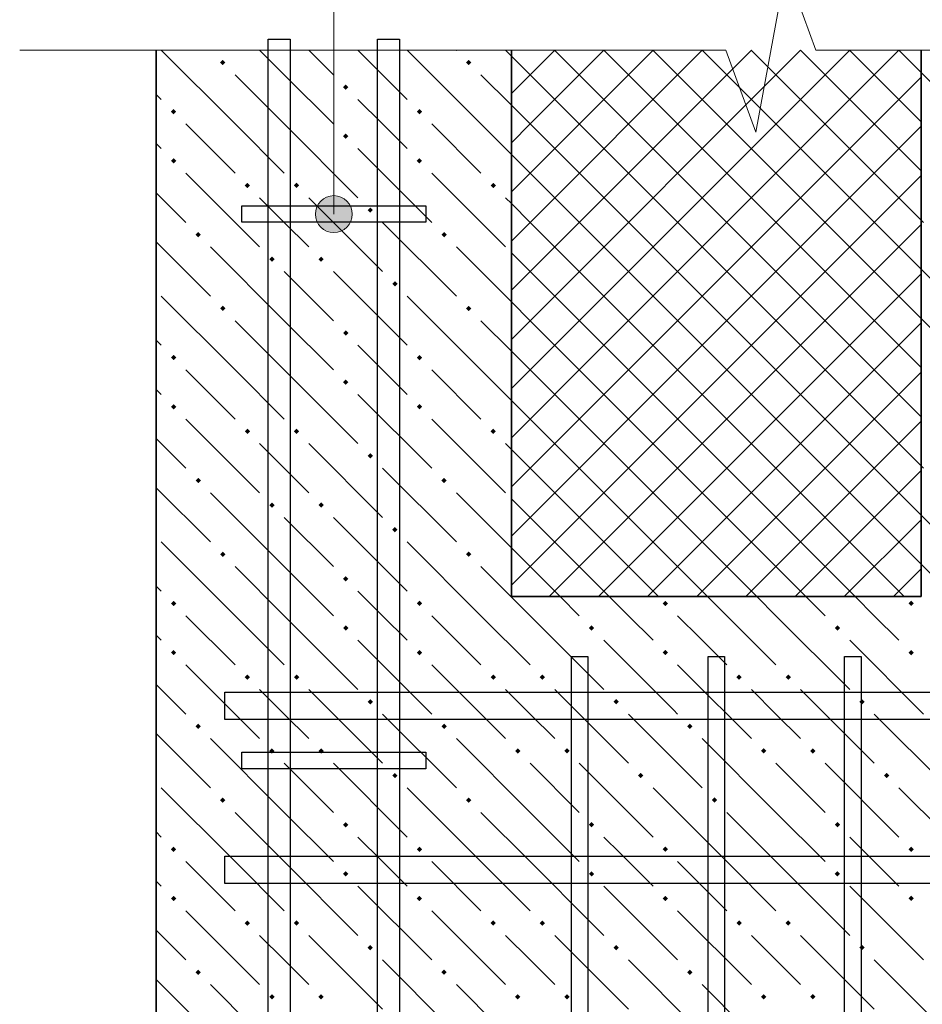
# Model space of a CAD drawing. Header units: millimetres. Extents: x 40580 to 1930067, y -240640 to 81020.
# Tile 442 of 656: x 1124252 to 1126455, y -186397 to -183994. Entities that reach past the tile are written whole.
import ezdxf

# ---------------------------------------------------------------- set-up
doc = ezdxf.new("R2010")
doc.units = ezdxf.units.MM
for name, color, linetype, lineweight in [('ЖБ Перекрытие верхний уровень', 7, 'Continuous', 35), ('Позиционная метка номер позиции', 7, 'Continuous', 13), ('Примечания', 7, 'Continuous', 13), ('Ребро вкладыша арматура S1', 52, 'Continuous', 25), ('Ребро вкладыша арматура поперечная AW', 52, 'Continuous', 25)]:
    doc.layers.add(name, color=color, linetype=linetype, lineweight=lineweight)
doc.layers.add('Стилевая поверхн.', color=7, linetype='Continuous')

msp = doc.modelspace()

# ---------------------------------------------------------------- hatches: boundary and pattern name
at = {"layer": 'ЖБ Перекрытие верхний уровень', "linetype": 'Continuous', "lineweight": -3, "transparency": 33554687}
for points in [[(1124740.9, -184098.3), (1124747.4, -184091.8), (1124753.9, -184098.3), (1124747.4, -184104.8)], [(1125340.9, -184098.3), (1125347.4, -184091.8), (1125353.9, -184098.3), (1125347.4, -184104.8)], [(1125040.9, -184158.3), (1125047.4, -184151.8), (1125053.9, -184158.3), (1125047.4, -184164.8)], [(1124620.9, -184218.3), (1124627.4, -184211.8), (1124633.9, -184218.3), (1124627.4, -184224.8)], [(1125220.9, -184218.3), (1125227.4, -184211.8), (1125233.9, -184218.3), (1125227.4, -184224.8)], [(1125040.9, -184278.3), (1125047.4, -184271.8), (1125053.9, -184278.3), (1125047.4, -184284.8)], [(1124620.9, -184338.3), (1124627.4, -184331.8), (1124633.9, -184338.3), (1124627.4, -184344.8)], [(1125220.9, -184338.3), (1125227.4, -184331.8), (1125233.9, -184338.3), (1125227.4, -184344.8)], [(1124800.9, -184398.3), (1124807.4, -184391.8), (1124813.9, -184398.3), (1124807.4, -184404.8)], [(1124920.9, -184398.3), (1124927.4, -184391.8), (1124933.9, -184398.3), (1124927.4, -184404.8)], [(1125400.9, -184398.3), (1125407.4, -184391.8), (1125413.9, -184398.3), (1125407.4, -184404.8)], [(1125100.9, -184458.3), (1125107.4, -184451.8), (1125113.9, -184458.3), (1125107.4, -184464.8)], [(1124680.9, -184518.3), (1124687.4, -184511.8), (1124693.9, -184518.3), (1124687.4, -184524.8)], [(1125280.9, -184518.3), (1125287.4, -184511.8), (1125293.9, -184518.3), (1125287.4, -184524.8)], [(1124860.9, -184578.3), (1124867.4, -184571.8), (1124873.9, -184578.3), (1124867.4, -184584.8)], [(1124980.9, -184578.3), (1124987.4, -184571.8), (1124993.9, -184578.3), (1124987.4, -184584.8)], [(1125160.9, -184638.3), (1125167.4, -184631.8), (1125173.9, -184638.3), (1125167.4, -184644.8)], [(1124740.9, -184698.3), (1124747.4, -184691.8), (1124753.9, -184698.3), (1124747.4, -184704.8)], [(1125340.9, -184698.3), (1125347.4, -184691.8), (1125353.9, -184698.3), (1125347.4, -184704.8)], [(1125040.9, -184758.3), (1125047.4, -184751.8), (1125053.9, -184758.3), (1125047.4, -184764.8)], [(1124620.9, -184818.3), (1124627.4, -184811.8), (1124633.9, -184818.3), (1124627.4, -184824.8)], [(1125220.9, -184818.3), (1125227.4, -184811.8), (1125233.9, -184818.3), (1125227.4, -184824.8)], [(1125040.9, -184878.3), (1125047.4, -184871.8), (1125053.9, -184878.3), (1125047.4, -184884.8)], [(1124620.9, -184938.3), (1124627.4, -184931.8), (1124633.9, -184938.3), (1124627.4, -184944.8)], [(1125220.9, -184938.3), (1125227.4, -184931.8), (1125233.9, -184938.3), (1125227.4, -184944.8)], [(1124800.9, -184998.3), (1124807.4, -184991.8), (1124813.9, -184998.3), (1124807.4, -185004.8)], [(1124920.9, -184998.3), (1124927.4, -184991.8), (1124933.9, -184998.3), (1124927.4, -185004.8)], [(1125400.9, -184998.3), (1125407.4, -184991.8), (1125413.9, -184998.3), (1125407.4, -185004.8)], [(1125100.9, -185058.3), (1125107.4, -185051.8), (1125113.9, -185058.3), (1125107.4, -185064.8)], [(1124680.9, -185118.3), (1124687.4, -185111.8), (1124693.9, -185118.3), (1124687.4, -185124.8)], [(1125280.9, -185118.3), (1125287.4, -185111.8), (1125293.9, -185118.3), (1125287.4, -185124.8)], [(1124860.9, -185178.3), (1124867.4, -185171.8), (1124873.9, -185178.3), (1124867.4, -185184.8)], [(1124980.9, -185178.3), (1124987.4, -185171.8), (1124993.9, -185178.3), (1124987.4, -185184.8)], [(1125160.9, -185238.3), (1125167.4, -185231.8), (1125173.9, -185238.3), (1125167.4, -185244.8)], [(1124740.9, -185298.3), (1124747.4, -185291.8), (1124753.9, -185298.3), (1124747.4, -185304.8)], [(1125340.9, -185298.3), (1125347.4, -185291.8), (1125353.9, -185298.3), (1125347.4, -185304.8)], [(1125040.9, -185358.3), (1125047.4, -185351.8), (1125053.9, -185358.3), (1125047.4, -185364.8)], [(1124620.9, -185418.3), (1124627.4, -185411.8), (1124633.9, -185418.3), (1124627.4, -185424.8)], [(1125220.9, -185418.3), (1125227.4, -185411.8), (1125233.9, -185418.3), (1125227.4, -185424.8)], [(1125820.9, -185418.3), (1125827.4, -185411.8), (1125833.9, -185418.3), (1125827.4, -185424.8)], [(1126420.9, -185418.3), (1126427.4, -185411.8), (1126433.9, -185418.3), (1126427.4, -185424.8)], [(1125040.9, -185478.3), (1125047.4, -185471.8), (1125053.9, -185478.3), (1125047.4, -185484.8)], [(1125640.9, -185478.3), (1125647.4, -185471.8), (1125653.9, -185478.3), (1125647.4, -185484.8)], [(1126240.9, -185478.3), (1126247.4, -185471.8), (1126253.9, -185478.3), (1126247.4, -185484.8)], [(1124620.9, -185538.3), (1124627.4, -185531.8), (1124633.9, -185538.3), (1124627.4, -185544.8)], [(1125220.9, -185538.3), (1125227.4, -185531.8), (1125233.9, -185538.3), (1125227.4, -185544.8)], [(1125820.9, -185538.3), (1125827.4, -185531.8), (1125833.9, -185538.3), (1125827.4, -185544.8)], [(1126420.9, -185538.3), (1126427.4, -185531.8), (1126433.9, -185538.3), (1126427.4, -185544.8)], [(1124800.9, -185598.3), (1124807.4, -185591.8), (1124813.9, -185598.3), (1124807.4, -185604.8)], [(1124920.9, -185598.3), (1124927.4, -185591.8), (1124933.9, -185598.3), (1124927.4, -185604.8)], [(1125400.9, -185598.3), (1125407.4, -185591.8), (1125413.9, -185598.3), (1125407.4, -185604.8)], [(1125520.9, -185598.3), (1125527.4, -185591.8), (1125533.9, -185598.3), (1125527.4, -185604.8)], [(1126000.9, -185598.3), (1126007.4, -185591.8), (1126013.9, -185598.3), (1126007.4, -185604.8)], [(1126120.9, -185598.3), (1126127.4, -185591.8), (1126133.9, -185598.3), (1126127.4, -185604.8)], [(1125100.9, -185658.3), (1125107.4, -185651.8), (1125113.9, -185658.3), (1125107.4, -185664.8)], [(1125700.9, -185658.3), (1125707.4, -185651.8), (1125713.9, -185658.3), (1125707.4, -185664.8)], [(1126300.9, -185658.3), (1126307.4, -185651.8), (1126313.9, -185658.3), (1126307.4, -185664.8)], [(1124680.9, -185718.3), (1124687.4, -185711.8), (1124693.9, -185718.3), (1124687.4, -185724.8)], [(1125280.9, -185718.3), (1125287.4, -185711.8), (1125293.9, -185718.3), (1125287.4, -185724.8)], [(1125880.9, -185718.3), (1125887.4, -185711.8), (1125893.9, -185718.3), (1125887.4, -185724.8)], [(1124860.9, -185778.3), (1124867.4, -185771.8), (1124873.9, -185778.3), (1124867.4, -185784.8)], [(1124980.9, -185778.3), (1124987.4, -185771.8), (1124993.9, -185778.3), (1124987.4, -185784.8)], [(1125460.9, -185778.3), (1125467.4, -185771.8), (1125473.9, -185778.3), (1125467.4, -185784.8)], [(1125580.9, -185778.3), (1125587.4, -185771.8), (1125593.9, -185778.3), (1125587.4, -185784.8)], [(1126060.9, -185778.3), (1126067.4, -185771.8), (1126073.9, -185778.3), (1126067.4, -185784.8)], [(1126180.9, -185778.3), (1126187.4, -185771.8), (1126193.9, -185778.3), (1126187.4, -185784.8)], [(1125160.9, -185838.3), (1125167.4, -185831.8), (1125173.9, -185838.3), (1125167.4, -185844.8)], [(1125760.9, -185838.3), (1125767.4, -185831.8), (1125773.9, -185838.3), (1125767.4, -185844.8)], [(1126360.9, -185838.3), (1126367.4, -185831.8), (1126373.9, -185838.3), (1126367.4, -185844.8)], [(1124740.9, -185898.3), (1124747.4, -185891.8), (1124753.9, -185898.3), (1124747.4, -185904.8)], [(1125340.9, -185898.3), (1125347.4, -185891.8), (1125353.9, -185898.3), (1125347.4, -185904.8)], [(1125940.9, -185898.3), (1125947.4, -185891.8), (1125953.9, -185898.3), (1125947.4, -185904.8)], [(1125040.9, -185958.3), (1125047.4, -185951.8), (1125053.9, -185958.3), (1125047.4, -185964.8)], [(1125640.9, -185958.3), (1125647.4, -185951.8), (1125653.9, -185958.3), (1125647.4, -185964.8)], [(1126240.9, -185958.3), (1126247.4, -185951.8), (1126253.9, -185958.3), (1126247.4, -185964.8)], [(1124620.9, -186018.3), (1124627.4, -186011.8), (1124633.9, -186018.3), (1124627.4, -186024.8)], [(1125220.9, -186018.3), (1125227.4, -186011.8), (1125233.9, -186018.3), (1125227.4, -186024.8)], [(1125820.9, -186018.3), (1125827.4, -186011.8), (1125833.9, -186018.3), (1125827.4, -186024.8)], [(1126420.9, -186018.3), (1126427.4, -186011.8), (1126433.9, -186018.3), (1126427.4, -186024.8)], [(1125040.9, -186078.3), (1125047.4, -186071.8), (1125053.9, -186078.3), (1125047.4, -186084.8)], [(1125640.9, -186078.3), (1125647.4, -186071.8), (1125653.9, -186078.3), (1125647.4, -186084.8)], [(1126240.9, -186078.3), (1126247.4, -186071.8), (1126253.9, -186078.3), (1126247.4, -186084.8)], [(1124620.9, -186138.3), (1124627.4, -186131.8), (1124633.9, -186138.3), (1124627.4, -186144.8)], [(1125220.9, -186138.3), (1125227.4, -186131.8), (1125233.9, -186138.3), (1125227.4, -186144.8)], [(1125820.9, -186138.3), (1125827.4, -186131.8), (1125833.9, -186138.3), (1125827.4, -186144.8)], [(1126420.9, -186138.3), (1126427.4, -186131.8), (1126433.9, -186138.3), (1126427.4, -186144.8)], [(1124800.9, -186198.3), (1124807.4, -186191.8), (1124813.9, -186198.3), (1124807.4, -186204.8)], [(1124920.9, -186198.3), (1124927.4, -186191.8), (1124933.9, -186198.3), (1124927.4, -186204.8)], [(1125400.9, -186198.3), (1125407.4, -186191.8), (1125413.9, -186198.3), (1125407.4, -186204.8)], [(1125520.9, -186198.3), (1125527.4, -186191.8), (1125533.9, -186198.3), (1125527.4, -186204.8)], [(1126000.9, -186198.3), (1126007.4, -186191.8), (1126013.9, -186198.3), (1126007.4, -186204.8)], [(1126120.9, -186198.3), (1126127.4, -186191.8), (1126133.9, -186198.3), (1126127.4, -186204.8)], [(1125100.9, -186258.3), (1125107.4, -186251.8), (1125113.9, -186258.3), (1125107.4, -186264.8)], [(1125700.9, -186258.3), (1125707.4, -186251.8), (1125713.9, -186258.3), (1125707.4, -186264.8)], [(1126300.9, -186258.3), (1126307.4, -186251.8), (1126313.9, -186258.3), (1126307.4, -186264.8)], [(1124680.9, -186318.3), (1124687.4, -186311.8), (1124693.9, -186318.3), (1124687.4, -186324.8)], [(1125280.9, -186318.3), (1125287.4, -186311.8), (1125293.9, -186318.3), (1125287.4, -186324.8)], [(1125880.9, -186318.3), (1125887.4, -186311.8), (1125893.9, -186318.3), (1125887.4, -186324.8)], [(1124860.9, -186378.3), (1124867.4, -186371.8), (1124873.9, -186378.3), (1124867.4, -186384.8)], [(1124980.9, -186378.3), (1124987.4, -186371.8), (1124993.9, -186378.3), (1124987.4, -186384.8)], [(1125460.9, -186378.3), (1125467.4, -186371.8), (1125473.9, -186378.3), (1125467.4, -186384.8)], [(1126060.9, -186378.3), (1126067.4, -186371.8), (1126073.9, -186378.3), (1126067.4, -186384.8)], [(1126180.9, -186378.3), (1126187.4, -186371.8), (1126193.9, -186378.3), (1126187.4, -186384.8)]]:
    msp.add_hatch(color=7, dxfattribs=at).paths.add_polyline_path(points, flags=16)
h = msp.add_hatch(color=7, dxfattribs=at)
h.paths.add_polyline_path([(1125587.8, -186372.2), (1125580.9, -186378.3), (1125587.4, -186371.8)], flags=16)
h.paths.add_polyline_path([(1125587.8, -186372.2), (1125584.2, -186381.7), (1125587.4, -186384.8), (1125593.9, -186378.3)])
h.paths.add_polyline_path([(1125587.8, -186372.2), (1125584.2, -186381.7), (1125580.9, -186378.3)], flags=16)
at = {"layer": 'Позиционная метка номер позиции', "linetype": 'Continuous', "lineweight": 13, "transparency": 33554687}
for points in [[(1124979.7, -184445.7), (1125057.1, -184445.7), (1125040.9, -184429.5)], [(1124979.7, -184445.7), (1125040.9, -184429.5), (1124995.9, -184429.5)], [(1124995.9, -184429.5), (1125040.9, -184429.5), (1125018.4, -184423.2)], [(1124973.4, -184468.2), (1125063.4, -184468.2), (1125057.1, -184445.7)], [(1124973.4, -184468.2), (1125057.1, -184445.7), (1124979.7, -184445.7)], [(1124979.7, -184490.7), (1125063.4, -184468.2), (1124973.4, -184468.2)], [(1124979.7, -184490.7), (1125057.1, -184490.7), (1125063.4, -184468.2)], [(1124995.9, -184506.9), (1125057.1, -184490.7), (1124979.7, -184490.7)], [(1124995.9, -184506.9), (1125040.9, -184506.9), (1125057.1, -184490.7)], [(1125040.9, -184506.9), (1124995.9, -184506.9), (1125018.4, -184513.2)]]:
    msp.add_hatch(color=7, dxfattribs=at).paths.add_polyline_path(points)

# ---------------------------------------------------------------- linework, layer by layer
at = {"layer": 'ЖБ Перекрытие верхний уровень', "transparency": 33554687}
for p, q in [((1124585.1, -184068.2), (1124585.1, -192068.2)), ((1125451.8, -185401.6), (1125451.8, -184068.2)), ((1126451.8, -184068.2), (1126451.8, -185401.6)), ((1126451.8, -185401.6), (1125451.8, -185401.6))]:
    msp.add_line(p, q, dxfattribs=at)
at = {"layer": 'ЖБ Перекрытие верхний уровень', "color": 9, "linetype": 'Continuous', "lineweight": -3, "true_color": 0xc7c7c7, "transparency": 33554687}
for p, q in [((1124777.4, -184248.3), (1124597.4, -184068.3)), ((1124717.3, -184068.2), (1124717.4, -184068.3)), ((1124897.4, -184128.3), (1124837.3, -184068.2)), ((1124957.3, -184068.2), (1125017.4, -184128.3)), ((1125077.3, -184068.2), (1125197.4, -184188.3)), ((1125377.4, -184248.3), (1125197.4, -184068.3)), ((1125317.3, -184068.2), (1125317.4, -184068.3)), ((1125451.8, -184082.7), (1125437.3, -184068.2)), ((1126577.4, -184248.3), (1126451.8, -184122.7)), ((1124777.4, -184128.3), (1124897.4, -184248.3)), ((1124897.4, -184128.3), (1125017.4, -184248.3)), ((1125377.4, -184128.3), (1125451.8, -184202.7)), ((1124585.1, -184176), (1124597.4, -184188.3)), ((1125137.4, -184248.3), (1125077.4, -184188.3)), ((1124657.4, -184248.3), (1124777.4, -184368.3)), ((1124777.4, -184248.3), (1124897.4, -184368.3)), ((1124897.4, -184248.3), (1125077.4, -184428.3)), ((1125197.4, -184308.3), (1125137.4, -184248.3)), ((1125257.4, -184248.3), (1125377.4, -184368.3)), ((1125377.4, -184248.3), (1125451.8, -184322.7)), ((1124597.4, -184308.3), (1124585.1, -184296)), ((1125077.4, -184308.3), (1125257.4, -184488.3)), ((1124657.4, -184368.3), (1124837.4, -184548.3)), ((1125257.4, -184368.3), (1125437.4, -184548.3)), ((1124585.1, -184416), (1124657.4, -184488.3)), ((1124897.4, -184488.3), (1124837.4, -184428.3)), ((1124957.4, -184428.3), (1125137.4, -184608.3)), ((1125451.8, -184442.7), (1125437.4, -184428.3)), ((1126451.8, -184482.7), (1126457.4, -184488.3)), ((1124957.4, -184548.3), (1124897.4, -184488.3)), ((1125137.4, -184488.3), (1125317.4, -184668.3)), ((1124585.1, -184536), (1124717.4, -184668.3)), ((1124897.4, -184728.3), (1124717.4, -184548.3)), ((1125451.8, -184682.7), (1125317.4, -184548.3)), ((1126451.8, -184602.7), (1126517.4, -184668.3)), ((1124897.4, -184608.3), (1125017.4, -184728.3)), ((1125017.4, -184608.3), (1125197.4, -184788.3)), ((1124777.4, -184848.3), (1124597.4, -184668.3)), ((1125377.4, -184848.3), (1125197.4, -184668.3)), ((1126577.4, -184848.3), (1126451.8, -184722.7)), ((1124777.4, -184728.3), (1124897.4, -184848.3)), ((1124897.4, -184728.3), (1125017.4, -184848.3)), ((1125377.4, -184728.3), (1125451.8, -184802.7)), ((1124585.1, -184776), (1124597.4, -184788.3)), ((1125137.4, -184848.3), (1125077.4, -184788.3)), ((1124657.4, -184848.3), (1124777.4, -184968.3)), ((1124777.4, -184848.3), (1124897.4, -184968.3)), ((1124897.4, -184848.3), (1125077.4, -185028.3)), ((1125197.4, -184908.3), (1125137.4, -184848.3)), ((1125257.4, -184848.3), (1125377.4, -184968.3)), ((1125377.4, -184848.3), (1125451.8, -184922.7)), ((1124597.4, -184908.3), (1124585.1, -184896)), ((1125077.4, -184908.3), (1125257.4, -185088.3)), ((1124657.4, -184968.3), (1124837.4, -185148.3)), ((1125257.4, -184968.3), (1125437.4, -185148.3)), ((1124585.1, -185016), (1124657.4, -185088.3)), ((1124897.4, -185088.3), (1124837.4, -185028.3)), ((1124957.4, -185028.3), (1125137.4, -185208.3)), ((1125451.8, -185042.7), (1125437.4, -185028.3)), ((1126451.8, -185082.7), (1126457.4, -185088.3)), ((1124957.4, -185148.3), (1124897.4, -185088.3)), ((1125137.4, -185088.3), (1125317.4, -185268.3)), ((1124585.1, -185136), (1124717.4, -185268.3)), ((1124897.4, -185328.3), (1124717.4, -185148.3)), ((1125451.8, -185282.7), (1125317.4, -185148.3)), ((1126451.8, -185202.7), (1126517.4, -185268.3)), ((1124897.4, -185208.3), (1125017.4, -185328.3)), ((1125017.4, -185208.3), (1125197.4, -185388.3)), ((1124777.4, -185448.3), (1124597.4, -185268.3)), ((1125377.4, -185448.3), (1125197.4, -185268.3)), ((1126577.4, -185448.3), (1126451.8, -185322.7)), ((1124777.4, -185328.3), (1124897.4, -185448.3)), ((1124897.4, -185328.3), (1125017.4, -185448.3)), ((1125377.4, -185328.3), (1125497.4, -185448.3)), ((1124585.1, -185376), (1124597.4, -185388.3)), ((1125137.4, -185448.3), (1125077.4, -185388.3)), ((1125570.6, -185401.6), (1125617.4, -185448.3)), ((1125737.4, -185448.3), (1125690.6, -185401.6)), ((1126050.6, -185401.6), (1126097.4, -185448.3)), ((1126170.6, -185401.6), (1126217.4, -185448.3)), ((1126337.4, -185448.3), (1126290.6, -185401.6)), ((1124657.4, -185448.3), (1124777.4, -185568.3)), ((1124777.4, -185448.3), (1124897.4, -185568.3)), ((1124897.4, -185448.3), (1125077.4, -185628.3)), ((1125197.4, -185508.3), (1125137.4, -185448.3)), ((1125257.4, -185448.3), (1125377.4, -185568.3)), ((1125377.4, -185448.3), (1125497.4, -185568.3)), ((1125497.4, -185448.3), (1125677.4, -185628.3)), ((1125797.4, -185508.3), (1125737.4, -185448.3)), ((1125977.4, -185448.3), (1126097.4, -185568.3)), ((1126097.4, -185448.3), (1126277.4, -185628.3)), ((1126397.4, -185508.3), (1126337.4, -185448.3)), ((1124597.4, -185508.3), (1124585.1, -185496)), ((1125077.4, -185508.3), (1125257.4, -185688.3)), ((1126277.4, -185508.3), (1126457.4, -185688.3)), ((1124657.4, -185568.3), (1124837.4, -185748.3)), ((1125257.4, -185568.3), (1125437.4, -185748.3)), ((1124585.1, -185616), (1124657.4, -185688.3)), ((1124897.4, -185688.3), (1124837.4, -185628.3)), ((1124957.4, -185628.3), (1125137.4, -185808.3)), ((1125497.4, -185688.3), (1125437.4, -185628.3)), ((1125557.4, -185628.3), (1125737.4, -185808.3)), ((1126097.4, -185688.3), (1126037.4, -185628.3)), ((1126157.4, -185628.3), (1126337.4, -185808.3)), ((1124957.4, -185748.3), (1124897.4, -185688.3)), ((1125137.4, -185688.3), (1125317.4, -185868.3)), ((1125557.4, -185748.3), (1125497.4, -185688.3)), ((1126157.4, -185748.3), (1126097.4, -185688.3)), ((1126337.4, -185688.3), (1126517.4, -185868.3)), ((1124585.1, -185736), (1124717.4, -185868.3)), ((1124897.4, -185928.3), (1124717.4, -185748.3)), ((1125497.4, -185928.3), (1125317.4, -185748.3)), ((1126097.4, -185928.3), (1125917.4, -185748.3)), ((1124897.4, -185808.3), (1125017.4, -185928.3)), ((1125017.4, -185808.3), (1125197.4, -185988.3)), ((1125497.4, -185808.3), (1125617.4, -185928.3)), ((1126097.4, -185808.3), (1126217.4, -185928.3)), ((1126217.4, -185808.3), (1126397.4, -185988.3)), ((1124777.4, -186048.3), (1124597.4, -185868.3)), ((1125377.4, -186048.3), (1125197.4, -185868.3)), ((1125977.4, -186048.3), (1125797.4, -185868.3)), ((1126577.4, -186048.3), (1126397.4, -185868.3)), ((1124777.4, -185928.3), (1124897.4, -186048.3)), ((1124897.4, -185928.3), (1125017.4, -186048.3)), ((1125377.4, -185928.3), (1125497.4, -186048.3)), ((1125497.4, -185928.3), (1125617.4, -186048.3)), ((1125977.4, -185928.3), (1126097.4, -186048.3)), ((1126097.4, -185928.3), (1126217.4, -186048.3)), ((1124585.1, -185976), (1124597.4, -185988.3)), ((1125137.4, -186048.3), (1125077.4, -185988.3)), ((1126337.4, -186048.3), (1126277.4, -185988.3)), ((1124657.4, -186048.3), (1124777.4, -186168.3)), ((1124777.4, -186048.3), (1124897.4, -186168.3)), ((1124897.4, -186048.3), (1125077.4, -186228.3)), ((1125197.4, -186108.3), (1125137.4, -186048.3)), ((1125257.4, -186048.3), (1125377.4, -186168.3)), ((1125377.4, -186048.3), (1125497.4, -186168.3)), ((1125797.4, -186108.3), (1125737.4, -186048.3)), ((1125857.4, -186048.3), (1125977.4, -186168.3)), ((1125977.4, -186048.3), (1126097.4, -186168.3)), ((1126097.4, -186048.3), (1126277.4, -186228.3)), ((1126397.4, -186108.3), (1126337.4, -186048.3)), ((1124597.4, -186108.3), (1124585.1, -186096)), ((1125077.4, -186108.3), (1125257.4, -186288.3)), ((1126277.4, -186108.3), (1126457.4, -186288.3)), ((1124657.4, -186168.3), (1124837.4, -186348.3)), ((1125257.4, -186168.3), (1125437.4, -186348.3)), ((1125857.4, -186168.3), (1126037.4, -186348.3)), ((1124585.1, -186216), (1124657.4, -186288.3)), ((1124897.4, -186288.3), (1124837.4, -186228.3)), ((1124957.4, -186228.3), (1125137.4, -186408.3)), ((1125497.4, -186288.3), (1125437.4, -186228.3)), ((1126097.4, -186288.3), (1126037.4, -186228.3)), ((1126157.4, -186228.3), (1126337.4, -186408.3)), ((1124957.4, -186348.3), (1124897.4, -186288.3)), ((1125137.4, -186288.3), (1125317.4, -186468.3)), ((1125557.4, -186348.3), (1125497.4, -186288.3)), ((1125737.4, -186288.3), (1125917.4, -186468.3)), ((1126157.4, -186348.3), (1126097.4, -186288.3)), ((1126337.4, -186288.3), (1126517.4, -186468.3)), ((1124585.1, -186336), (1124717.4, -186468.3)), ((1124897.4, -186528.3), (1124717.4, -186348.3)), ((1125497.4, -186528.3), (1125317.4, -186348.3)), ((1126097.4, -186528.3), (1125917.4, -186348.3))]:
    msp.add_line(p, q, dxfattribs=at)
for points in [[(1125977.4, -185448.3), (1125946, -185416.9), (1125946, -185416.9), (1125930.6, -185401.6)], [(1125857.4, -185448.3), (1125913.3, -185504.2), (1125913.3, -185504.2), (1125977.4, -185568.3)], [(1125677.4, -185508.3), (1125847.8, -185678.7), (1125847.8, -185678.7), (1125857.4, -185688.3)], [(1125857.4, -185568.3), (1125880.6, -185591.5), (1125880.6, -185591.5), (1126037.4, -185748.3)], [(1125737.4, -185688.3), (1125815.1, -185766), (1125815.1, -185766), (1125917.4, -185868.3)], [(1125617.4, -185808.3), (1125749.6, -185940.6), (1125749.6, -185940.6), (1125797.4, -185988.3)], [(1125737.4, -186048.3), (1125716.9, -186027.8), (1125716.9, -186027.8), (1125677.4, -185988.3)], [(1125497.4, -186048.3), (1125651.5, -186202.4), (1125651.5, -186202.4), (1125677.4, -186228.3)], [(1125677.4, -186108.3), (1125684.2, -186115.1), (1125684.2, -186115.1), (1125857.4, -186288.3)], [(1125557.4, -186228.3), (1125618.7, -186289.7), (1125618.7, -186289.7), (1125737.4, -186408.3)]]:
    msp.add_lwpolyline(points, dxfattribs=at)
at = {"layer": 'Позиционная метка номер позиции', "color": 7, "linetype": 'Continuous', "lineweight": 13, "transparency": 33554687}
for p, q in [((1125018.4, -184423.2), (1125018.4, -184423.2)), ((1124973.4, -184468.2), (1124973.4, -184468.2)), ((1125063.4, -184468.2), (1125063.4, -184468.2)), ((1125018.4, -184513.2), (1125018.4, -184513.2))]:
    msp.add_line(p, q, dxfattribs=at)
msp.add_lwpolyline([(1125018.4, -184468.2), (1125018.4, -183484.9), (1127475.1, -183484.9)], dxfattribs=at)
msp.add_circle((1125018.4, -184468.2), 45, dxfattribs=at)
at = {"layer": 'Примечания', "color": 7, "linetype": 'Continuous', "lineweight": 13, "transparency": 33554687}
for p, q in [((1126121.8, -183868.2), (1126048.4, -184268.2)), ((1126195.1, -184068.2), (1126121.8, -183868.2)), ((1124251.8, -184068.2), (1124251.8, -184068.2)), ((1125975.1, -184068.2), (1124251.8, -184068.2)), ((1126048.4, -184268.2), (1125975.1, -184068.2)), ((1127918.4, -184068.2), (1126195.1, -184068.2))]:
    msp.add_line(p, q, dxfattribs=at)
at = {"layer": 'Ребро вкладыша арматура S1', "color": 7, "linetype": 'Continuous', "lineweight": 25, "transparency": 33554687}
for points in [[(1124858.4, -192094.9), (1124858.4, -184041.6), (1124911.8, -184041.6), (1124911.8, -192094.9), (1124858.4, -192094.9)], [(1124858.4, -192094.9), (1124858.4, -184041.6), (1124911.8, -184041.6), (1124911.8, -192094.9), (1124858.4, -192094.9)], [(1125125.1, -192094.9), (1125125.1, -184041.6), (1125178.4, -184041.6), (1125178.4, -192094.9), (1125125.1, -192094.9)], [(1125125.1, -192094.9), (1125125.1, -184041.6), (1125178.4, -184041.6), (1125178.4, -192094.9), (1125125.1, -192094.9)], [(1124752.1, -185634.9), (1129298.8, -185634.9), (1129298.8, -185701.6), (1124752.1, -185701.6), (1124752.1, -185634.9)], [(1124752.1, -186034.9), (1129298.8, -186034.9), (1129298.8, -186101.6), (1124752.1, -186101.6), (1124752.1, -186034.9)]]:
    msp.add_lwpolyline(points, dxfattribs=at)
at = {"layer": 'Ребро вкладыша арматура поперечная AW', "color": 19, "linetype": 'Continuous', "lineweight": -3, "true_color": 0x5a2814, "transparency": 33554687}
for points in [[(1125242.9, -184488.2), (1124794, -184488.2), (1124794, -184448.2), (1125242.9, -184448.2), (1125242.9, -184488.2)], [(1125242.9, -185821.6), (1124794, -185821.6), (1124794, -185781.6), (1125242.9, -185781.6), (1125242.9, -185821.6)]]:
    msp.add_lwpolyline(points, dxfattribs=at)
at = {"layer": 'Ребро вкладыша арматура поперечная AW', "color": 7, "linetype": 'Continuous', "lineweight": -3, "transparency": 33554687}
for points in [[(1125598.4, -186588.2), (1125598.4, -185548.2), (1125638.4, -185548.2), (1125638.4, -186588.2), (1125598.4, -186588.2)], [(1125931.8, -186588.2), (1125931.8, -185548.2), (1125971.8, -185548.2), (1125971.8, -186588.2), (1125931.8, -186588.2)], [(1126265.1, -186588.2), (1126265.1, -185548.2), (1126305.1, -185548.2), (1126305.1, -186588.2), (1126265.1, -186588.2)]]:
    msp.add_lwpolyline(points, dxfattribs=at)
at = {"layer": 'Стилевая поверхн.', "color": 252, "linetype": 'Continuous', "lineweight": 13, "true_color": 0x8f8f8f, "transparency": 33554687}
for p, q in [((1125497.4, -184128.3), (1125557.5, -184068.2)), ((1125497.4, -184248.3), (1125677.5, -184068.2)), ((1125497.4, -184368.3), (1125797.5, -184068.2)), ((1125497.4, -184488.3), (1125917.5, -184068.2)), ((1125497.4, -184608.3), (1126037.5, -184068.2)), ((1125497.4, -184728.3), (1126157.5, -184068.2)), ((1125497.4, -184848.3), (1126277.5, -184068.2)), ((1125557.3, -184068.2), (1126337.4, -184848.3)), ((1125617.4, -184848.3), (1126397.5, -184068.2)), ((1125677.3, -184068.2), (1126451.8, -184842.7)), ((1125797.3, -184068.2), (1126451.8, -184722.7)), ((1125917.3, -184068.2), (1126451.8, -184602.7)), ((1126037.3, -184068.2), (1126451.8, -184482.7)), ((1126157.3, -184068.2), (1126451.8, -184362.7)), ((1126277.3, -184068.2), (1126451.8, -184242.7)), ((1126397.3, -184068.2), (1126451.8, -184122.7)), ((1125451.8, -184082.7), (1125497.4, -184128.3)), ((1125451.8, -184173.9), (1125497.4, -184128.3)), ((1125497.4, -184128.3), (1126217.4, -184848.3)), ((1125737.4, -184848.3), (1126451.8, -184133.9)), ((1125451.8, -184202.7), (1125497.4, -184248.3)), ((1125451.8, -184293.9), (1125497.4, -184248.3)), ((1125497.4, -184248.3), (1126097.4, -184848.3)), ((1125857.4, -184848.3), (1126451.8, -184253.9)), ((1125451.8, -184322.7), (1125497.4, -184368.3)), ((1125451.8, -184413.9), (1125497.4, -184368.3)), ((1125497.4, -184368.3), (1125977.4, -184848.3)), ((1125977.4, -184848.3), (1126451.8, -184373.9)), ((1125451.8, -184442.7), (1125497.4, -184488.3)), ((1125451.8, -184533.9), (1125497.4, -184488.3)), ((1125497.4, -184488.3), (1125857.4, -184848.3)), ((1126097.4, -184848.3), (1126451.8, -184493.9)), ((1125451.8, -184562.7), (1125497.4, -184608.3)), ((1125451.8, -184653.9), (1125497.4, -184608.3)), ((1125497.4, -184608.3), (1125737.4, -184848.3)), ((1126217.4, -184848.3), (1126451.8, -184613.9)), ((1125451.8, -184682.7), (1125497.4, -184728.3)), ((1125451.8, -184773.9), (1125497.4, -184728.3)), ((1125497.4, -184728.3), (1125617.4, -184848.3)), ((1126337.4, -184848.3), (1126451.8, -184733.9)), ((1125451.8, -184802.7), (1125497.4, -184848.3)), ((1125451.8, -184893.9), (1125497.4, -184848.3)), ((1125497.4, -184968.3), (1125617.4, -184848.3)), ((1125497.4, -185088.3), (1125737.4, -184848.3)), ((1125497.4, -185208.3), (1125857.4, -184848.3)), ((1125497.4, -185328.3), (1125977.4, -184848.3)), ((1125497.4, -184848.3), (1126050.6, -185401.6)), ((1125544.1, -185401.6), (1126097.4, -184848.3)), ((1125617.4, -184848.3), (1126170.6, -185401.6)), ((1125664.1, -185401.6), (1126217.4, -184848.3)), ((1125737.4, -184848.3), (1126290.6, -185401.6)), ((1125784.1, -185401.6), (1126337.4, -184848.3)), ((1125857.4, -184848.3), (1126410.6, -185401.6)), ((1125904.1, -185401.6), (1126451.8, -184853.9)), ((1125977.4, -184848.3), (1126451.8, -185322.7)), ((1126097.4, -184848.3), (1126451.8, -185202.7)), ((1126217.4, -184848.3), (1126451.8, -185082.7)), ((1126337.4, -184848.3), (1126451.8, -184962.7)), ((1125451.8, -184922.7), (1125497.4, -184968.3)), ((1125451.8, -185013.9), (1125497.4, -184968.3)), ((1125497.4, -184968.3), (1125930.6, -185401.6)), ((1126024.1, -185401.6), (1126451.8, -184973.9)), ((1125451.8, -185042.7), (1125497.4, -185088.3)), ((1125451.8, -185133.9), (1125497.4, -185088.3)), ((1125497.4, -185088.3), (1125810.6, -185401.6)), ((1126144.1, -185401.6), (1126451.8, -185093.9)), ((1125451.8, -185162.7), (1125497.4, -185208.3)), ((1125451.8, -185253.9), (1125497.4, -185208.3)), ((1125497.4, -185208.3), (1125690.6, -185401.6)), ((1126264.1, -185401.6), (1126451.8, -185213.9)), ((1125451.8, -185282.7), (1125497.4, -185328.3)), ((1125451.8, -185373.9), (1125497.4, -185328.3)), ((1125497.4, -185328.3), (1125570.6, -185401.6)), ((1126384.1, -185401.6), (1126451.8, -185333.9))]:
    msp.add_line(p, q, dxfattribs=at)

doc.saveas('drawing.dxf')
